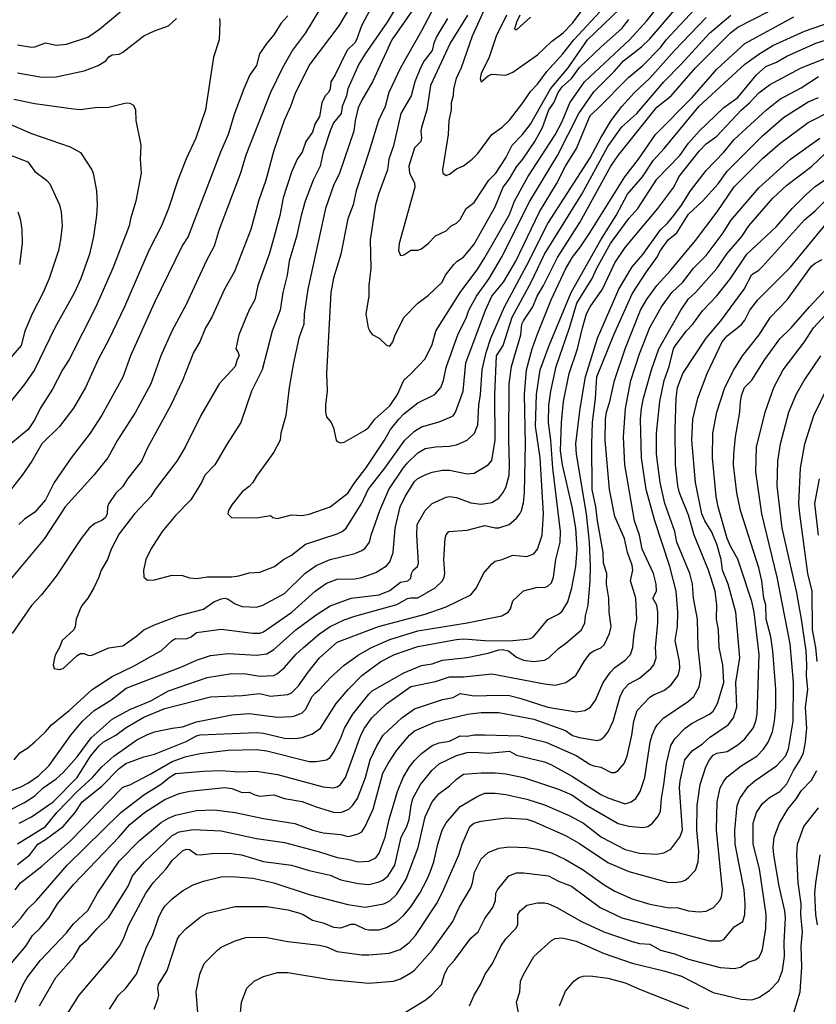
# Model space of a CAD drawing. Header units: metres. Extents: x -46681 to -43747, y -240911 to -237677.
# Tile 777 of 1056: x -45461 to -45348, y -238188 to -238048. Entities that reach past the tile are written whole.
import ezdxf

# ---------------------------------------------------------------- set-up
doc = ezdxf.new("R2010")
doc.units = ezdxf.units.M
doc.layers.add('CONTOUR_INDEX', color=1, linetype='Continuous')
doc.layers.add('CONTOUR_INTER', color=3, linetype='Continuous')

msp = doc.modelspace()

# ---------------------------------------------------------------- linework, layer by layer
at = {"layer": 'CONTOUR_INDEX'}
for points, elevation in [([(-45405.73, -238043.02), (-45408.99, -238048.52), (-45412.11, -238053.02), (-45413, -238054.52), (-45414.56, -238058.02), (-45414.76, -238059.02), (-45415.38, -238060.52), (-45415.52, -238061.52), (-45416.6, -238062.85), (-45417.1, -238063.97), (-45418.07, -238067.02), (-45418.54, -238069.02), (-45419.51, -238071.02), (-45420.64, -238074.02), (-45421.23, -238076.02), (-45421.87, -238079.02), (-45422.95, -238082.52), (-45423.2, -238084.52), (-45423.85, -238087.02), (-45424.21, -238089.52), (-45425.36, -238092.52), (-45426.78, -238098.02), (-45428.27, -238101.02), (-45429.81, -238105.52), (-45431.76, -238108.52), (-45433.52, -238111.52), (-45434.91, -238113.02), (-45435.38, -238114.02), (-45436.92, -238116.52), (-45439.1, -238118.72), (-45441.01, -238121.02), (-45442.63, -238123.52), (-45443.3, -238125.02), (-45443.67, -238126.52), (-45443.62, -238127.52), (-45443.1, -238127.93), (-45442.1, -238127.91), (-45439.6, -238127.23), (-45438.1, -238127.29), (-45437.1, -238127.62), (-45436.1, -238127.69), (-45434.6, -238127.47), (-45431.1, -238127.46), (-45430.1, -238127.32), (-45428.6, -238126.91), (-45427.1, -238126.8), (-45425.01, -238126.02), (-45423.74, -238125.02), (-45422.6, -238124.37), (-45420.6, -238122.82), (-45416.1, -238121.37), (-45415.41, -238121.02), (-45414.81, -238120.52), (-45412.6, -238116.97), (-45411.69, -238115.02), (-45409.33, -238112.02), (-45406.47, -238108.02), (-45405.1, -238106.76), (-45404.1, -238106.1), (-45401.6, -238105.43), (-45400.1, -238104.79), (-45399.6, -238104.54), (-45399.24, -238104.02), (-45398.18, -238101.02), (-45397.78, -238097.02), (-45395, -238089.52), (-45394.11, -238087.52), (-45392.41, -238085.52), (-45390.66, -238082.52), (-45387.31, -238075.52), (-45384.91, -238071.52), (-45383.61, -238069.02), (-45382.06, -238066.52), (-45380.1, -238061.79), (-45379.1, -238060.92), (-45374.6, -238056.34), (-45372.6, -238054.68), (-45370.1, -238052.12), (-45369.27, -238051.02), (-45364.58, -238046.02)], 75), ([(-45394.21, -238044.52), (-45396.91, -238050.52), (-45398.45, -238055.02), (-45399.15, -238056.52), (-45399.55, -238058.02), (-45399.59, -238059.02), (-45399.89, -238060.02), (-45399.9, -238061.02), (-45400.21, -238062.52), (-45400.32, -238064.52), (-45401.12, -238069.52), (-45401.06, -238070.02), (-45400.6, -238070.34), (-45400.1, -238070.16), (-45399.1, -238069.41), (-45398.1, -238068.96), (-45396.87, -238068.02), (-45396.1, -238067.22), (-45394.1, -238064.53), (-45392.6, -238063.45), (-45391.6, -238062.48), (-45389.68, -238060.02), (-45388.6, -238058.41), (-45387.6, -238057.34), (-45386.26, -238055.52), (-45383.99, -238053.02), (-45382.44, -238051.02), (-45378.7, -238047.02)], 70), ([(-45432.86, -238048.02), (-45432.78, -238048.52), (-45432.87, -238051.02), (-45433.71, -238053.52), (-45434.81, -238061.02), (-45436.22, -238065.02), (-45437.6, -238067.98), (-45438.79, -238071.02), (-45440.09, -238075.02), (-45441.11, -238077.52), (-45442.89, -238081.02), (-45446.37, -238089.02), (-45448.6, -238093.69), (-45450.09, -238096.52), (-45451.91, -238100.52), (-45453.6, -238103.47), (-45455.6, -238106.06), (-45458.13, -238108.52), (-45459.54, -238111.02), (-45460.93, -238113.02), (-45464.6, -238117.65)], 80), ([(-45461.6, -238055.74), (-45458.1, -238056.35), (-45456.1, -238056.31), (-45452.1, -238055.44), (-45450.1, -238054.67), (-45449.01, -238054.02), (-45448.6, -238053.44), (-45448.1, -238053.18), (-45447.1, -238053.07), (-45446.6, -238052.77), (-45443.6, -238050.48), (-45442.1, -238049.75), (-45440.1, -238049.02), (-45438.98, -238048.02)], 80), ([(-45461.33, -238162.52), (-45459.6, -238161.63), (-45456.49, -238159.52), (-45453.1, -238156.03), (-45451.22, -238153.02), (-45449.95, -238151.52), (-45449.39, -238151.02), (-45447.6, -238150.02), (-45446.1, -238148.9), (-45443.6, -238147.46), (-45440.6, -238146.23), (-45434.1, -238144.55), (-45429.6, -238144.35), (-45427.1, -238144.1), (-45425.6, -238144.44), (-45423.1, -238144.21), (-45422.6, -238143.97), (-45421.6, -238143), (-45420.21, -238141.02), (-45418.6, -238139.02), (-45416.1, -238136.79), (-45410.2, -238134.52), (-45403.6, -238132.78), (-45400.6, -238131.76), (-45397.1, -238130.01), (-45396.26, -238129.02), (-45395.3, -238127.02), (-45394.1, -238125.62), (-45393.6, -238125.24), (-45392.6, -238125), (-45391.1, -238124.38), (-45389.1, -238124.57), (-45388.1, -238124.2), (-45387.6, -238123.54), (-45386.94, -238121.52), (-45386.75, -238118.52), (-45387.2, -238110.52), (-45387.9, -238106.02), (-45387.73, -238101.52), (-45387.22, -238098.02), (-45385.94, -238094.52), (-45382.79, -238087.02), (-45378.57, -238079.52), (-45376.4, -238076.02), (-45374.81, -238073.02), (-45372.63, -238070.52), (-45371.1, -238068.18), (-45369.59, -238066.52), (-45364.6, -238060.46), (-45358.1, -238054.49), (-45356.1, -238053.06), (-45354.1, -238051.85), (-45349.6, -238049.81), (-45345.6, -238048.43)], 80), ([(-45462.48, -238182.52), (-45460.38, -238180.02), (-45459.45, -238178.52), (-45458.4, -238177.52), (-45457.1, -238175.94), (-45455.91, -238174.02), (-45453.6, -238171.25), (-45447.1, -238164.49), (-45445.6, -238162.73), (-45443.53, -238161.02), (-45440.6, -238159.17), (-45438.6, -238158.31), (-45437.1, -238157.97), (-45432.1, -238157.48), (-45431.1, -238157.59), (-45429.6, -238158.19), (-45428.6, -238158.12), (-45427.8, -238158.52), (-45427.1, -238158.7), (-45425.1, -238158.48), (-45423.6, -238159.01), (-45421.1, -238159.46), (-45419.1, -238160.23), (-45416.6, -238160.97), (-45415.6, -238161.02), (-45414.45, -238160.52), (-45413.91, -238160.02), (-45413.19, -238159.02), (-45412.07, -238156.02), (-45411.4, -238153.52), (-45410.45, -238151.52), (-45409.56, -238150.02), (-45406.9, -238147.52), (-45405.1, -238146.24), (-45401.1, -238144.93), (-45399.6, -238144.63), (-45398.6, -238144.1), (-45396.6, -238144.43), (-45393.1, -238144.3), (-45391.6, -238144.38), (-45390.1, -238144.74), (-45386.1, -238146.04), (-45382.1, -238146.67), (-45380.88, -238146.52), (-45380.05, -238146.02), (-45379.33, -238145.02), (-45378.27, -238142.52), (-45377.23, -238141.02), (-45376.6, -238140.38), (-45375.1, -238139.32), (-45374.37, -238138.52), (-45374.02, -238137.52), (-45373.83, -238135.52), (-45373.45, -238133.52), (-45373.62, -238130.52), (-45374.35, -238128.02), (-45374.04, -238126.52), (-45374.1, -238125.83), (-45374.78, -238124.02), (-45375.22, -238122.02), (-45376.6, -238118.89), (-45377.33, -238115.02), (-45377.95, -238108.02), (-45377.9, -238105.02), (-45377.77, -238104.02), (-45377.3, -238102.52), (-45376.63, -238099.52), (-45375.14, -238095.02), (-45372.96, -238089.52), (-45372.1, -238088.02), (-45370.6, -238086.02), (-45368.6, -238083.82), (-45365.1, -238079.6), (-45362.04, -238075.52), (-45359.6, -238071.94), (-45355.6, -238067.94), (-45353.1, -238065.79), (-45349.1, -238062.8), (-45345.6, -238061.05)], 85), ([(-45442.12, -238189.02), (-45441.6, -238187.59), (-45441.47, -238187.02), (-45441.61, -238186.02), (-45441.51, -238185.52), (-45440.28, -238183.52), (-45438.83, -238179.02), (-45438.54, -238178.52), (-45437.6, -238177.51), (-45435.6, -238175.89), (-45434.6, -238175.35), (-45430.6, -238174.41), (-45426.1, -238174.4), (-45423.1, -238174.88), (-45421.6, -238175.28), (-45420.95, -238175.52), (-45419.6, -238176.34), (-45418.1, -238176.73), (-45416.6, -238177.34), (-45415.6, -238177.42), (-45414.1, -238176.92), (-45413.6, -238176.92), (-45412.1, -238177.63), (-45411.6, -238177.73), (-45410.1, -238177.72), (-45409.1, -238177.4), (-45407.6, -238176.51), (-45406.6, -238175.63), (-45405.6, -238174.42), (-45404.35, -238172.52), (-45403.27, -238170.52), (-45402.88, -238169.52), (-45402.36, -238168.02), (-45401.79, -238165.52), (-45401.17, -238163.52), (-45400.6, -238162.49), (-45398.6, -238160.18), (-45396.1, -238158.69), (-45395.1, -238158.27), (-45393.6, -238158.25), (-45392.1, -238158.45), (-45389.1, -238159.13), (-45386.6, -238159.94), (-45383.1, -238161.45), (-45381.07, -238162.52), (-45378.48, -238164.52), (-45375.1, -238166.3), (-45373.1, -238166.8), (-45370.6, -238166.94), (-45369.6, -238166.77), (-45368.6, -238166.23), (-45367.35, -238164.52), (-45366.95, -238163.52), (-45367.41, -238157.52), (-45367.31, -238156.52), (-45366.63, -238153.52), (-45365.6, -238152.26), (-45364.1, -238151.24), (-45363.1, -238150.32), (-45360.44, -238148.52), (-45359.72, -238147.52), (-45359.25, -238146.02), (-45359.39, -238142.52), (-45358.8, -238139.02), (-45359.35, -238132.52), (-45360.48, -238128.52), (-45361.26, -238126.52), (-45361.45, -238125.02), (-45362.1, -238122.84), (-45362.85, -238121.02), (-45363.78, -238119.52), (-45364.2, -238118.52), (-45365.11, -238114.02), (-45365.64, -238108.02), (-45365.48, -238105.02), (-45364.79, -238102.02), (-45363.44, -238098.52), (-45361.32, -238094.02), (-45360.6, -238093.17), (-45358.6, -238091.58), (-45358.1, -238090.94), (-45357.37, -238089.52), (-45356.25, -238088.02), (-45351.6, -238083.41), (-45346.74, -238077.52)], 90), ([(-45347.78, -238139.52), (-45347.99, -238137.52), (-45348.47, -238135.02), (-45348.49, -238129.52), (-45349.12, -238127.02), (-45350.26, -238118.52), (-45350.4, -238117.02), (-45350.19, -238112.02), (-45349.56, -238108.52), (-45348.29, -238104.52), (-45346.34, -238100.52)], 95), ([(-45390.18, -238190.02), (-45390.6, -238188.02), (-45390.13, -238186.52), (-45390.02, -238185.02), (-45389.6, -238184.06), (-45388.12, -238181.52), (-45385.6, -238179.23), (-45385.1, -238178.94), (-45384.1, -238178.85), (-45382.1, -238179.35), (-45378.1, -238181.07), (-45374.1, -238182.47), (-45369.6, -238183.53), (-45367.1, -238184.32), (-45362.6, -238186.64), (-45358.6, -238187.57), (-45357.1, -238187.68), (-45356.1, -238187.33), (-45354.6, -238186.36), (-45353.32, -238185.02), (-45352.75, -238183.52), (-45352.47, -238181.52), (-45352.51, -238179.52), (-45352.3, -238176.02), (-45352.39, -238175.02), (-45353.22, -238171.52), (-45353.96, -238167.02), (-45354.06, -238166.02), (-45353.9, -238164.52), (-45353.15, -238162.52), (-45351.99, -238160.52), (-45350.76, -238159.02), (-45350.1, -238157.94), (-45348.6, -238156.39), (-45347.83, -238155.02)], 95)]:
    msp.add_lwpolyline(points, dxfattribs=dict(at, elevation=elevation))
at = {"layer": 'CONTOUR_INTER'}
for points, elevation in [([(-45417.6, -238045.06), (-45420.6, -238050.02), (-45422.44, -238052.52), (-45423.87, -238055.02), (-45425.57, -238058.52), (-45429.1, -238067.47), (-45429.84, -238070.02), (-45432.89, -238078.02), (-45433.6, -238080.41), (-45434.72, -238082.52), (-45437.6, -238088.69), (-45439.61, -238092.52), (-45441.17, -238096.02), (-45442.61, -238100.02), (-45444.78, -238104.02), (-45447.34, -238108.02), (-45448.75, -238110.52), (-45450.71, -238113.02), (-45454.82, -238117.52), (-45457.73, -238122.02), (-45466.1, -238132)], 78), ([(-45413.6, -238045.14), (-45415.84, -238049.02), (-45419.97, -238054.52), (-45422.01, -238058.52), (-45422.72, -238060.52), (-45423.63, -238062.52), (-45425.1, -238066.81), (-45426.23, -238071.02), (-45427.29, -238074.02), (-45428.39, -238078.02), (-45430.73, -238084.02), (-45432.14, -238086.52), (-45433.93, -238090.52), (-45434.81, -238092.02), (-45435.66, -238094.02), (-45436.52, -238095.52), (-45438.13, -238099.52), (-45439.78, -238103.02), (-45443.1, -238109.12), (-45443.92, -238111.02), (-45445.94, -238113.52), (-45446.6, -238114.59), (-45447.6, -238115.57), (-45448.59, -238117.02), (-45448.78, -238117.52), (-45448.84, -238118.52), (-45449.07, -238119.02), (-45449.6, -238119.43), (-45450.6, -238119.87), (-45451.39, -238120.52), (-45452.52, -238122.02), (-45456.1, -238127.39), (-45458.19, -238130.02), (-45459.6, -238131.54), (-45462.36, -238135.52)], 77), ([(-45404.15, -238045.02), (-45408.3, -238051.02), (-45411.06, -238057.02), (-45412.6, -238059.61), (-45413.1, -238060.71), (-45413.53, -238062.52), (-45413.71, -238064.02), (-45415.79, -238070.02), (-45416.6, -238071.77), (-45417.77, -238075.02), (-45420.27, -238086.52), (-45420.8, -238090.02), (-45420.86, -238091.52), (-45421.57, -238093.52), (-45422.3, -238097.02), (-45422.93, -238100.52), (-45423.41, -238104.52), (-45424.1, -238107.02), (-45424.23, -238108.02), (-45425.1, -238109.74), (-45427.6, -238113.13), (-45428.11, -238114.02), (-45428.6, -238114.62), (-45429.6, -238115.35), (-45431.1, -238117.2), (-45431.57, -238118.02), (-45431.64, -238118.52), (-45431.12, -238119.02), (-45427.6, -238119.06), (-45425.6, -238118.73), (-45425.26, -238119.02), (-45424.6, -238119.16), (-45422.6, -238118.66), (-45421.1, -238118.72), (-45420.1, -238118.57), (-45417.1, -238117.53), (-45414.6, -238115.56), (-45413.59, -238114.02), (-45412, -238112.02), (-45409.36, -238108.02), (-45408.53, -238106.52), (-45407.33, -238105.02), (-45406.6, -238104.25), (-45404.6, -238102.69), (-45402.19, -238101.52), (-45401.35, -238100.52), (-45400.96, -238099.52), (-45400.6, -238097.67), (-45399.85, -238095.52), (-45398.91, -238093.02), (-45397.71, -238090.52), (-45397.38, -238089.52), (-45396.26, -238087.52), (-45394.45, -238085.02), (-45392.72, -238082.02), (-45388.68, -238074.02), (-45384.75, -238067.52), (-45381.72, -238061.52), (-45379.6, -238058.42), (-45376.67, -238055.52), (-45375.37, -238054.02), (-45372.79, -238052.02), (-45371.6, -238050.87), (-45368.1, -238046.79)], 74), ([(-45401.89, -238045.52), (-45404.1, -238049.76), (-45407.1, -238055), (-45408.73, -238058.52), (-45409.25, -238060.52), (-45410.24, -238062.52), (-45411.57, -238067.02), (-45413.39, -238072.52), (-45413.81, -238074.52), (-45414.6, -238076.52), (-45415.56, -238081.52), (-45416.6, -238084.96), (-45417, -238087.02), (-45417.6, -238098.52), (-45417.5, -238101.02), (-45417.77, -238103.02), (-45417.75, -238104.02), (-45417.6, -238104.7), (-45416.96, -238105.52), (-45416.6, -238106.28), (-45416.25, -238108.02), (-45416.1, -238108.21), (-45415.6, -238108.4), (-45415.1, -238108.3), (-45412.1, -238106.6), (-45411.6, -238106.16), (-45410.73, -238105.02), (-45408.6, -238103.11), (-45407.5, -238101.52), (-45406.6, -238099.46), (-45405.6, -238098.59), (-45403.6, -238096.42), (-45402.6, -238094.4), (-45402.04, -238092.52), (-45401.76, -238092.02), (-45398.59, -238087.02), (-45396.1, -238083.65), (-45395.09, -238082.02), (-45391.6, -238075.88), (-45390.85, -238074.02), (-45388.99, -238070.52), (-45385.1, -238064.54), (-45384.1, -238062.65), (-45383.01, -238060.02), (-45380.91, -238057.02), (-45374.52, -238051.02), (-45372.1, -238048.4), (-45370.1, -238045.85)], 73), ([(-45397.56, -238047.52), (-45400, -238051.52), (-45402.8, -238057.52), (-45403.36, -238061.02), (-45404.11, -238063.52), (-45404.18, -238064.02), (-45404.08, -238065.02), (-45404.19, -238065.52), (-45405.1, -238066.41), (-45405.9, -238069.02), (-45405.81, -238070.02), (-45405.1, -238071.37), (-45405.05, -238072.02), (-45407.3, -238080.02), (-45407.36, -238081.02), (-45407.1, -238081.71), (-45406.6, -238081.66), (-45405.6, -238080.96), (-45404.6, -238080.97), (-45404.1, -238080.78), (-45403.1, -238080), (-45402.1, -238078.94), (-45400.6, -238078.24), (-45399.86, -238077.52), (-45399.1, -238077.11), (-45398.6, -238076.63), (-45397.76, -238075.02), (-45396.6, -238074.21), (-45394.5, -238071.02), (-45393.52, -238070.02), (-45392.1, -238067.81), (-45391.19, -238066.02), (-45389.73, -238064.52), (-45388.6, -238063.03), (-45385.76, -238058.02), (-45383.22, -238055.02), (-45380.46, -238051.02), (-45374.73, -238045.52)], 71), ([(-45465.6, -238159.07), (-45461.1, -238157.38), (-45460.1, -238156.85), (-45458.6, -238155.8), (-45457.1, -238154.32), (-45454, -238150.02), (-45452.32, -238148.02), (-45450.66, -238146.52), (-45448.31, -238145.02), (-45446.1, -238143.34), (-45438.1, -238140.25), (-45436.1, -238139.31), (-45434.1, -238138.65), (-45431.6, -238138.36), (-45427.6, -238138.61), (-45426.1, -238138.45), (-45425.1, -238137.81), (-45421.97, -238135.02), (-45419.1, -238132.88), (-45417.1, -238131.62), (-45414.1, -238130.49), (-45410.1, -238130.03), (-45408.6, -238129.4), (-45407.1, -238128.23), (-45406.06, -238128.02), (-45405.6, -238127.64), (-45405.53, -238127.02), (-45405.29, -238126.52), (-45404.68, -238126.02), (-45404.51, -238125.52), (-45404.78, -238121.52), (-45404.73, -238120.02), (-45403.6, -238118.02), (-45402.6, -238117.05), (-45400.6, -238116.12), (-45400.1, -238116.04), (-45399.1, -238116.19), (-45397.1, -238116.95), (-45395.6, -238117.13), (-45394.1, -238116.9), (-45393.1, -238116.27), (-45392.51, -238115.52), (-45392.1, -238114.74), (-45391.64, -238113.02), (-45391.56, -238111.52), (-45391.66, -238108.02), (-45391.64, -238100.02), (-45391.27, -238097.52), (-45389.95, -238093.02), (-45389.8, -238091.52), (-45389.6, -238091.02), (-45388.27, -238089.02), (-45387.63, -238087.52), (-45386.72, -238086.02), (-45384.75, -238082.02), (-45381.56, -238077.02), (-45377.16, -238069.02), (-45376.13, -238067.52), (-45370.6, -238060.61), (-45368.59, -238059.02), (-45365.1, -238055.02), (-45360.14, -238050.02), (-45359.1, -238049.24), (-45354.73, -238047.02)], 78), ([(-45461.6, -238051.73), (-45459.6, -238052.06), (-45459.1, -238052.04), (-45457.6, -238051.48), (-45456.1, -238051.79), (-45454.6, -238051.67), (-45451.6, -238050.64), (-45449.94, -238049.52), (-45445.6, -238045.9)], 79), ([(-45411.01, -238046.02), (-45412.62, -238049.02), (-45413.33, -238051.02), (-45413.6, -238051.47), (-45414.69, -238052.52), (-45416.38, -238056.02), (-45417, -238057.02), (-45417.11, -238058.02), (-45417.35, -238058.52), (-45417.82, -238059.02), (-45418.27, -238060.02), (-45418.6, -238061.95), (-45419.26, -238063.02), (-45419.6, -238064.2), (-45420.55, -238065.52), (-45421.08, -238067.02), (-45421.78, -238068.02), (-45422.6, -238069.86), (-45423.77, -238073.52), (-45424.25, -238076.02), (-45425.06, -238079.02), (-45425.79, -238081.52), (-45427.37, -238086.02), (-45427.82, -238088.02), (-45428.6, -238089.49), (-45430.07, -238093.02), (-45430.52, -238095.02), (-45430.18, -238095.52), (-45430.06, -238096.02), (-45430.34, -238096.52), (-45430.61, -238097.52), (-45432.89, -238100.02), (-45435.51, -238104.52), (-45437.71, -238109.02), (-45438.93, -238111.02), (-45441.99, -238115.02), (-45442.62, -238116.02), (-45444.92, -238118.52), (-45447.1, -238121.37), (-45448.26, -238123.52), (-45448.8, -238125.02), (-45449.7, -238126.52), (-45450.02, -238127.52), (-45450.73, -238129.02), (-45451.56, -238130.52), (-45452.39, -238131.52), (-45452.6, -238131.94), (-45453.26, -238133.52), (-45453.36, -238134.52), (-45453.56, -238135.02), (-45455.24, -238136.52), (-45455.6, -238137.54), (-45456.2, -238138.52), (-45456.34, -238139.02), (-45456.52, -238140.02), (-45456.37, -238140.52), (-45455.6, -238140.67), (-45455.1, -238140.54), (-45453.1, -238138.66), (-45452.6, -238138.39), (-45452.1, -238138.39), (-45451.6, -238138.63), (-45451.1, -238138.67), (-45448.6, -238137.58), (-45446.6, -238137.27), (-45444.6, -238135.88), (-45443.6, -238135.02), (-45442.1, -238134.29), (-45438.6, -238132.99), (-45435.1, -238132.06), (-45433.65, -238131.02), (-45432.6, -238130.6), (-45432.1, -238130.53), (-45431.6, -238130.66), (-45430.6, -238131.32), (-45429.6, -238131.71), (-45427.6, -238131.78), (-45426.69, -238131.52), (-45423.6, -238129.85), (-45420.68, -238127.02), (-45419.1, -238125.84), (-45417.1, -238125.01), (-45413.6, -238124.14), (-45412.6, -238123.74), (-45412.1, -238123.38), (-45411.5, -238122.52), (-45411.27, -238121.52), (-45410.04, -238118.02), (-45408.73, -238115.02), (-45406.73, -238112.02), (-45406.1, -238111.25), (-45404.6, -238109.82), (-45403.6, -238109.19), (-45402.1, -238108.95), (-45400.1, -238108.88), (-45399.1, -238108.68), (-45397.6, -238108.04), (-45396.57, -238107.02), (-45396.1, -238105.84), (-45395.96, -238103.02), (-45395.71, -238101.52), (-45395.45, -238098.02), (-45394.88, -238095.52), (-45394.24, -238093.52), (-45392.28, -238089.02), (-45389.1, -238083.11), (-45386.1, -238077.19), (-45380.1, -238067.83), (-45378.6, -238064.97), (-45377.09, -238062.52), (-45375.6, -238060.52), (-45373.78, -238058.52), (-45371.6, -238056.48), (-45368.1, -238052.56), (-45363.6, -238047.87)], 76), ([(-45391.99, -238047.52), (-45393.47, -238050.52), (-45394.46, -238053.52), (-45395.6, -238055.83), (-45395.74, -238056.52), (-45395.6, -238056.99), (-45394.6, -238056.14), (-45394.1, -238055.92), (-45392.1, -238056.05), (-45391.1, -238055.66), (-45387.6, -238053.19), (-45385.6, -238051.29), (-45383.96, -238050.02), (-45382.6, -238048.66), (-45381.37, -238047.02)], 69), ([(-45465.36, -238162.02), (-45460.6, -238159.61), (-45459.1, -238158.66), (-45457.94, -238157.52), (-45456.1, -238156.2), (-45455.1, -238155.3), (-45453.1, -238153.1), (-45451.1, -238150.4), (-45448.1, -238147.74), (-45445.6, -238146.36), (-45442.6, -238145.1), (-45440.1, -238143.72), (-45434.6, -238141.8), (-45431.1, -238141.24), (-45429.1, -238141.29), (-45427.1, -238141.63), (-45425.1, -238141.51), (-45424.6, -238141.24), (-45423.6, -238140.39), (-45421.96, -238138.52), (-45420.9, -238137.52), (-45418.6, -238135.59), (-45417.08, -238134.52), (-45415.1, -238133.61), (-45413.6, -238133.09), (-45407.6, -238131.42), (-45406.1, -238130.57), (-45405.6, -238130.45), (-45404.6, -238130.47), (-45402.15, -238129.02), (-45401.1, -238128.02), (-45400.87, -238127.52), (-45400.8, -238127.02), (-45400.91, -238125.02), (-45400.72, -238122.02), (-45400.6, -238121.47), (-45400.22, -238121.02), (-45397.6, -238120.84), (-45395.1, -238120.15), (-45393.6, -238120.51), (-45393.1, -238120.5), (-45391.61, -238120.02), (-45390.6, -238119.14), (-45390.11, -238118.52), (-45389.89, -238118.02), (-45389.6, -238116.93), (-45389.42, -238115.52), (-45389.3, -238108.52), (-45389.42, -238101.52), (-45389.14, -238098.02), (-45388.34, -238095.02), (-45387.63, -238093.02), (-45385.63, -238088.02), (-45383.6, -238083.7), (-45382.6, -238081.97), (-45381.46, -238080.52), (-45380.15, -238078.52), (-45375.19, -238070.52), (-45373.23, -238068.02), (-45370.79, -238064.52), (-45365.6, -238059.23), (-45362.1, -238055.19), (-45358.1, -238051.55), (-45351.1, -238047.77)], 79), ([(-45462.06, -238153.52), (-45461.24, -238152.52), (-45460.1, -238151.81), (-45459.1, -238150.96), (-45457.58, -238149.52), (-45456.76, -238148.52), (-45454.25, -238146.52), (-45450.95, -238143.52), (-45448.1, -238141.64), (-45445.1, -238140.21), (-45441.1, -238137.96), (-45439.6, -238136.54), (-45439.1, -238136.26), (-45437.6, -238136.31), (-45436.89, -238136.02), (-45436.1, -238135.41), (-45432.6, -238134.93), (-45428.1, -238135.5), (-45427.1, -238135.47), (-45426.6, -238135.31), (-45422.57, -238132.52), (-45419.25, -238129.52), (-45417.6, -238128.39), (-45416.1, -238127.81), (-45413.6, -238127.77), (-45412.6, -238127.58), (-45410.6, -238126.85), (-45409.1, -238125.91), (-45408.6, -238125.33), (-45408.13, -238124.02), (-45407.83, -238120.52), (-45407.12, -238117.52), (-45406.43, -238116.02), (-45405.1, -238113.91), (-45404.6, -238113.48), (-45403.6, -238112.93), (-45402.6, -238112.58), (-45401.1, -238112.29), (-45400.1, -238112.31), (-45397.6, -238112.79), (-45396.6, -238112.71), (-45394.6, -238111.53), (-45394.1, -238110.9), (-45393.6, -238108.02), (-45393.68, -238101.52), (-45393.41, -238096.02), (-45392.49, -238094.52), (-45391.22, -238090.52), (-45388.49, -238085.52), (-45386.58, -238081.52), (-45381.3, -238073.02), (-45377.6, -238066.24), (-45375.6, -238063.44), (-45373.46, -238061.52), (-45369.6, -238057.01), (-45367.15, -238054.52), (-45363.1, -238050.07), (-45360.1, -238047.54)], 77), ([(-45423.1, -238047.62), (-45424.1, -238048.71), (-45425.1, -238050.33), (-45426.13, -238051.52), (-45427.16, -238053.02), (-45427.6, -238054.71), (-45428.51, -238056.02), (-45429.36, -238058.02), (-45430.69, -238061.52), (-45431.62, -238064.52), (-45432.72, -238067.02), (-45437.31, -238079.02), (-45438.1, -238080.26), (-45442.14, -238088.52), (-45445.49, -238096.02), (-45446.6, -238099.04), (-45449.6, -238104.44), (-45451.26, -238107.02), (-45453.96, -238110.52), (-45456.38, -238114.02), (-45457.6, -238116.52), (-45459.1, -238118.25), (-45460.6, -238119.24), (-45461.41, -238120.02)], 79), ([(-45400.4, -238048.02), (-45401.91, -238050.52), (-45402.35, -238051.52), (-45402.6, -238052.53), (-45403.72, -238054.02), (-45404.24, -238055.02), (-45405.07, -238057.02), (-45405.55, -238059.02), (-45407.04, -238061.52), (-45408.1, -238066.13), (-45408.74, -238068.02), (-45408.94, -238069.52), (-45410.22, -238073.02), (-45410.64, -238074.52), (-45411.39, -238079.52), (-45411.31, -238083.52), (-45411.59, -238086.02), (-45411.58, -238087.52), (-45412.03, -238090.02), (-45411.67, -238092.02), (-45411.43, -238092.52), (-45411.1, -238092.96), (-45410.1, -238093.52), (-45409.1, -238094.51), (-45408.6, -238094.63), (-45408.16, -238094.02), (-45407.85, -238093.02), (-45406.55, -238090.52), (-45404.6, -238088.54), (-45403.1, -238087.36), (-45401.16, -238085.52), (-45400.67, -238084.52), (-45399.49, -238083.02), (-45399.03, -238082.52), (-45398.1, -238081.97), (-45396.6, -238080.12), (-45393.6, -238074.82), (-45392.49, -238072.02), (-45391.6, -238070.81), (-45390.6, -238069.09), (-45389.68, -238068.02), (-45387.96, -238065.52), (-45386.88, -238063.52), (-45385.97, -238061.02), (-45385.28, -238060.02), (-45384.66, -238058.52), (-45384.1, -238057.71), (-45382.76, -238056.52), (-45381.6, -238054.98), (-45378.55, -238052.02), (-45375.6, -238049.44), (-45374.6, -238048.16)], 72), ([(-45390.1, -238047.52), (-45390.6, -238048.52), (-45390.87, -238049.52), (-45390.6, -238049.62), (-45388.6, -238047.81)], 68), ([(-45461.6, -238165.46), (-45457.6, -238163), (-45456, -238161.02), (-45453.1, -238158.03), (-45450.89, -238156.02), (-45449.57, -238154.52), (-45447.86, -238153.02), (-45444.6, -238150.67), (-45443.1, -238149.89), (-45442.1, -238149.53), (-45439.6, -238148.99), (-45438.1, -238148.8), (-45436.1, -238148.11), (-45431.1, -238147.12), (-45428.6, -238146.93), (-45424.6, -238147.44), (-45422.6, -238147.37), (-45422.1, -238147.24), (-45421.1, -238146.81), (-45420.6, -238146.35), (-45419.65, -238144.52), (-45419.25, -238144.02), (-45418.6, -238143.51), (-45417.1, -238141.87), (-45415.1, -238140.06), (-45413.1, -238138.61), (-45411.19, -238137.52), (-45408.6, -238136.39), (-45404.6, -238135.15), (-45397.6, -238134.01), (-45392.68, -238133.02), (-45391.75, -238132.52), (-45391.45, -238132.02), (-45391.1, -238130.89), (-45389.6, -238129.45), (-45387.6, -238128.96), (-45386.6, -238128.99), (-45386.1, -238128.82), (-45385.6, -238128.32), (-45385.32, -238127.52), (-45385, -238125.02), (-45384.39, -238122.52), (-45384.3, -238121.02), (-45385.4, -238112.02), (-45385.7, -238108.02), (-45386.04, -238105.52), (-45385.99, -238103.02), (-45385.69, -238101.02), (-45384.95, -238097.52), (-45383.04, -238092.02), (-45382.02, -238088.52), (-45379.81, -238085.02), (-45379.14, -238083.52), (-45377.2, -238080.02), (-45374.6, -238076.46), (-45373.31, -238075.02), (-45370.6, -238070.87), (-45367.34, -238067.52), (-45366.1, -238065.76), (-45364.61, -238064.02), (-45361.1, -238060.65), (-45359.1, -238059.23), (-45356.42, -238056.02), (-45355.1, -238054.81), (-45353.6, -238054.21), (-45352.1, -238053.34), (-45347.98, -238051.52), (-45345.1, -238050.59)], 81), ([(-45461.6, -238168.4), (-45459.82, -238167.02), (-45458.71, -238165.52), (-45457.6, -238164.87), (-45455.08, -238163.02), (-45453.39, -238161.02), (-45452.37, -238159.52), (-45449.6, -238157.27), (-45447.1, -238154.73), (-45446.16, -238154.02), (-45443.6, -238153.08), (-45442.1, -238152.71), (-45437.6, -238150.91), (-45436.1, -238150.09), (-45435.6, -238149.97), (-45427.6, -238149.62), (-45426.6, -238149.71), (-45423.6, -238150.44), (-45422.1, -238150.49), (-45421.1, -238150.32), (-45419.6, -238149.81), (-45418.49, -238149.02), (-45416.23, -238145.52), (-45414.54, -238143.52), (-45412.6, -238141.5), (-45409.89, -238139.52), (-45407.96, -238138.52), (-45404.6, -238137.37), (-45399.1, -238136.37), (-45398.1, -238136.31), (-45395.1, -238136.53), (-45391.6, -238136.57), (-45389.1, -238136.36), (-45388.6, -238136.27), (-45388.16, -238136.02), (-45386.1, -238133.55), (-45384.6, -238132.78), (-45384.1, -238132.35), (-45383.26, -238131.02), (-45382.72, -238129.02), (-45382.12, -238126.02), (-45381.96, -238123.52), (-45382.16, -238120.52), (-45382.68, -238117.52), (-45384.03, -238111.52), (-45384.3, -238109.52), (-45384.17, -238105.52), (-45383.89, -238102.52), (-45383.07, -238098.52), (-45381.88, -238095.02), (-45381.21, -238092.02), (-45380.6, -238090.05), (-45380.1, -238089.04), (-45378.34, -238086.52), (-45376.6, -238082.79), (-45375.1, -238080.61), (-45370.47, -238075.02), (-45368.19, -238072.02), (-45367.5, -238070.52), (-45364.6, -238066.86), (-45363.6, -238065.85), (-45362.1, -238064.75), (-45358.6, -238061.03), (-45357.44, -238060.02), (-45356.1, -238058.6), (-45354.6, -238057.45), (-45350.1, -238055.01), (-45345.6, -238053.27)], 82), ([(-45461.9, -238172.02), (-45461.14, -238171.02), (-45458.1, -238168.65), (-45454.1, -238165.09), (-45446.6, -238157.4), (-45445.6, -238157.07), (-45442.6, -238155.53), (-45439.6, -238153.77), (-45437.6, -238153.03), (-45435.6, -238152.63), (-45431.6, -238152.13), (-45427.6, -238152.05), (-45426.1, -238152.24), (-45420.1, -238153.74), (-45419.1, -238153.77), (-45417.6, -238153.51), (-45417.1, -238153.2), (-45416.6, -238152.49), (-45415.61, -238150.52), (-45415.05, -238149.02), (-45413.87, -238147.02), (-45411.6, -238144.16), (-45411.1, -238143.72), (-45406.6, -238141.15), (-45404.1, -238140.1), (-45402.6, -238139.85), (-45401.1, -238139.34), (-45397.6, -238138.97), (-45394.6, -238138.33), (-45393.1, -238137.84), (-45392.6, -238137.8), (-45391.7, -238138.02), (-45390.6, -238138.92), (-45389.6, -238139.32), (-45388.1, -238139.52), (-45386.6, -238139.32), (-45385.96, -238139.02), (-45384.6, -238137.65), (-45383.6, -238136.98), (-45381.32, -238135.02), (-45380.86, -238134.02), (-45380.76, -238133.02), (-45380.38, -238131.52), (-45380.08, -238128.02), (-45380.07, -238126.02), (-45380.19, -238122.52), (-45380.6, -238118.52), (-45382.03, -238110.02), (-45382.15, -238108.52), (-45381.52, -238103.52), (-45380.75, -238099.02), (-45379.04, -238093.52), (-45376.04, -238086.52), (-45374.1, -238083.34), (-45372.6, -238081.59), (-45370.1, -238078.07), (-45369.1, -238077.13), (-45368.18, -238076.02), (-45367.1, -238074.56), (-45365.81, -238072.52), (-45363.6, -238069.62), (-45361.08, -238067.02), (-45359.6, -238065.22), (-45355.02, -238061.02), (-45353.1, -238059.47), (-45350.1, -238057.88), (-45347.6, -238056.25)], 83), ([(-45463.82, -238179.02), (-45461.1, -238176.07), (-45460.1, -238174.73), (-45458.89, -238173.52), (-45454.54, -238168.52), (-45446.86, -238161.02), (-45443.6, -238158.52), (-45441.1, -238156.93), (-45439.99, -238156.02), (-45439.1, -238155.48), (-45435.1, -238155.13), (-45432.6, -238155.04), (-45430.1, -238155.24), (-45427.6, -238155.13), (-45424.6, -238155.61), (-45418.1, -238157.38), (-45416.6, -238157.51), (-45416.1, -238157.36), (-45415.62, -238157.02), (-45414.92, -238156.02), (-45412.73, -238150.02), (-45412.22, -238149.02), (-45411.17, -238147.52), (-45409.1, -238145.54), (-45405.6, -238143.1), (-45402.1, -238142.36), (-45400.1, -238141.7), (-45398.1, -238141.7), (-45394.1, -238141.28), (-45386.6, -238142.71), (-45385.1, -238142.89), (-45383.56, -238142.52), (-45382.13, -238141.52), (-45380.96, -238139.52), (-45380.1, -238138.33), (-45379.6, -238137.99), (-45378.6, -238137.6), (-45378.1, -238137.14), (-45377.34, -238135.52), (-45377.13, -238134.52), (-45377.4, -238132.52), (-45377.46, -238130.52), (-45377.76, -238128.52), (-45377.75, -238127.02), (-45378.22, -238125.52), (-45378.23, -238124.02), (-45379.07, -238119.52), (-45379.27, -238117.52), (-45379.83, -238115.02), (-45379.88, -238108.52), (-45379.75, -238105.52), (-45379.35, -238102.02), (-45379.17, -238099.02), (-45376.72, -238093.02), (-45374.1, -238087.18), (-45372.1, -238084.08), (-45370.6, -238082.02), (-45370.1, -238081), (-45368.98, -238079.52), (-45367.79, -238078.52), (-45366.1, -238075.84), (-45364.1, -238074), (-45361.89, -238071.52), (-45360.6, -238069.75), (-45359.1, -238068.19), (-45355.6, -238064.69), (-45352.6, -238062.09), (-45349.1, -238059.84), (-45347.6, -238059.25)], 84), ([(-45462.1, -238059.47), (-45459.1, -238060.08), (-45453.6, -238060.88), (-45452.6, -238060.93), (-45450.6, -238060.67), (-45448.6, -238060.62), (-45446.1, -238060), (-45445.6, -238060.05), (-45445.1, -238060.35), (-45444.81, -238061.02), (-45444.73, -238062.52), (-45444.03, -238066.02), (-45444.13, -238068.02), (-45443.97, -238070.02), (-45444.74, -238074.02), (-45445.5, -238076.52), (-45445.68, -238077.52), (-45448.04, -238083.52), (-45450.43, -238089.02), (-45454.22, -238096.52), (-45455.19, -238098.02), (-45456.6, -238100.78), (-45458.36, -238103.52), (-45459.1, -238105.07), (-45460.08, -238106.52), (-45462.54, -238108.52)], 81), ([(-45463.1, -238062.87), (-45459.6, -238064.37), (-45454.1, -238066.27), (-45452.6, -238067.06), (-45451.03, -238069.52), (-45450.82, -238070.02), (-45450.33, -238072.52), (-45450.24, -238074.52), (-45450.32, -238076.02), (-45450.79, -238079.02), (-45451.35, -238081.52), (-45452.58, -238085.02), (-45453.46, -238087.02), (-45456.25, -238092.02), (-45459.18, -238098.02), (-45460.52, -238100.02), (-45464.19, -238104.52)], 82), ([(-45461.93, -238188.02), (-45460.79, -238185.52), (-45460.19, -238184.52), (-45458.33, -238182.02), (-45454.6, -238178.12), (-45453.6, -238176.88), (-45451.6, -238174.95), (-45450.19, -238172.52), (-45447.1, -238167.96), (-45444.22, -238165.02), (-45441.1, -238162.41), (-45440.1, -238161.8), (-45439.1, -238161.41), (-45436.1, -238160.72), (-45433.6, -238160.63), (-45430.6, -238161.02), (-45426.6, -238161.88), (-45422.1, -238162.58), (-45419.56, -238163.52), (-45418.1, -238163.92), (-45415.6, -238164.15), (-45414.6, -238164.41), (-45414.1, -238164.35), (-45413.1, -238164.05), (-45412.6, -238163.76), (-45412.11, -238163.02), (-45410.98, -238160.52), (-45409.6, -238155.4), (-45408.86, -238154.02), (-45407.6, -238152.13), (-45405.82, -238150.02), (-45405.1, -238149.38), (-45402.1, -238148.09), (-45397.57, -238147.02), (-45395.6, -238146.78), (-45393.1, -238146.76), (-45388.1, -238147.75), (-45383.6, -238149.35), (-45382.6, -238150.04), (-45381.6, -238150.36), (-45379.1, -238150.79), (-45378.6, -238150.63), (-45378.1, -238150.23), (-45377.56, -238149.52), (-45376.85, -238148.02), (-45375.82, -238144.52), (-45375.34, -238143.52), (-45374.6, -238142.72), (-45373.1, -238141.91), (-45371.46, -238140.52), (-45371.05, -238140.02), (-45370.7, -238139.02), (-45370.81, -238137.52), (-45370.45, -238134.02), (-45370.47, -238132.52), (-45370.63, -238131.52), (-45371.18, -238130.52), (-45370.66, -238129.52), (-45370.7, -238128.52), (-45371.07, -238127.02), (-45372.71, -238123.52), (-45373.06, -238121.52), (-45373.8, -238119.52), (-45375.15, -238111.52), (-45375.38, -238107.52), (-45375.07, -238103.52), (-45374.32, -238099.52), (-45373.1, -238095.74), (-45371.6, -238091.99), (-45369.97, -238089.02), (-45368.49, -238087.02), (-45366.93, -238085.52), (-45365.39, -238083.52), (-45363.6, -238081.71), (-45361.19, -238078.52), (-45360.1, -238076.73), (-45356.1, -238072.08), (-45351.6, -238068.03), (-45347.42, -238065.02)], 86), ([(-45462.6, -238067.44), (-45460.1, -238068.39), (-45459.1, -238069.79), (-45457.47, -238071.02), (-45456.99, -238071.52), (-45455.62, -238074.52), (-45455.39, -238075.52), (-45455.25, -238077.52), (-45455.45, -238079.52), (-45455.76, -238081.02), (-45457.1, -238085.02), (-45457.91, -238087.02), (-45459.49, -238090.02), (-45460.55, -238092.52), (-45461.08, -238094.52), (-45462.6, -238096.29)], 83), ([(-45458.46, -238188.52), (-45456.12, -238184.52), (-45453.6, -238181.64), (-45452.6, -238179.96), (-45451.52, -238179.02), (-45450.25, -238177.52), (-45448.6, -238175.89), (-45445.83, -238171.52), (-45445.2, -238170.02), (-45443.49, -238168.02), (-45439.6, -238164.3), (-45438.6, -238163.78), (-45436.6, -238163.43), (-45432.6, -238163.61), (-45427.6, -238164.71), (-45423.6, -238165.27), (-45418.6, -238166.61), (-45416.1, -238167.42), (-45414.6, -238167.64), (-45413.1, -238168.06), (-45411.6, -238167.95), (-45410.6, -238167.49), (-45410.1, -238166.82), (-45409.29, -238164.52), (-45408.71, -238162.02), (-45407.5, -238158.02), (-45406.71, -238156.02), (-45405.83, -238154.52), (-45405.1, -238153.6), (-45404.1, -238152.64), (-45402.6, -238151.5), (-45401.6, -238151.11), (-45400.1, -238150.85), (-45398.6, -238150.08), (-45397.6, -238150.14), (-45396.6, -238149.97), (-45395.1, -238149.95), (-45390.1, -238150.08), (-45386.42, -238151.02), (-45382.1, -238152.91), (-45380.1, -238154.18), (-45379.6, -238154.39), (-45378.6, -238154.54), (-45377.1, -238155.33), (-45376.6, -238155.31), (-45376.1, -238155.02), (-45375.28, -238154.02), (-45374.83, -238153.02), (-45374.17, -238150.02), (-45373.91, -238148.02), (-45373.4, -238146.52), (-45371.6, -238144.61), (-45371.1, -238144.26), (-45369.6, -238143.66), (-45368.6, -238142.87), (-45367.6, -238141.52), (-45367.34, -238140.52), (-45367.41, -238139.52), (-45368, -238136.52), (-45367.65, -238134.52), (-45367.62, -238132.52), (-45367.86, -238129.52), (-45368.77, -238126.02), (-45370.91, -238119.52), (-45372.15, -238115.02), (-45372.8, -238110.52), (-45372.93, -238105.02), (-45372.81, -238103.52), (-45372.51, -238102.02), (-45371.37, -238098.02), (-45370.32, -238095.02), (-45367.21, -238089.52), (-45366.1, -238087.92), (-45365.1, -238086.98), (-45362.1, -238083.59), (-45360.6, -238081.46), (-45358.54, -238079.02), (-45357.5, -238077.52), (-45354.1, -238073.56), (-45352.1, -238071.71), (-45348.6, -238069.05), (-45346.6, -238067.18)], 87), ([(-45455.32, -238191.02), (-45452.8, -238187.02), (-45448.13, -238181.52), (-45447.09, -238180.02), (-45446.51, -238179.02), (-45445.73, -238177.02), (-45445.1, -238175.75), (-45443.3, -238172.52), (-45442.26, -238171.02), (-45440.43, -238169.02), (-45439.6, -238167.87), (-45438.1, -238166.49), (-45437.6, -238166.22), (-45437.1, -238166.28), (-45436.1, -238167), (-45435.6, -238167.04), (-45433.6, -238166.8), (-45431.1, -238166.84), (-45429.7, -238167.02), (-45426.6, -238167.98), (-45422.6, -238168.53), (-45420.1, -238169.28), (-45417.1, -238169.93), (-45415.6, -238170.6), (-45413.1, -238171.14), (-45411.6, -238171.25), (-45410.1, -238170.89), (-45409.6, -238170.64), (-45408.86, -238170.02), (-45407.91, -238168.52), (-45406.97, -238164.52), (-45406.19, -238163.02), (-45405.84, -238162.02), (-45405.58, -238160.02), (-45405.31, -238159.02), (-45404.23, -238157.02), (-45402.6, -238155.01), (-45401.6, -238154.1), (-45399.1, -238152.91), (-45397.6, -238152.49), (-45396.6, -238152.42), (-45394.6, -238152.56), (-45391.6, -238152.27), (-45390.6, -238152.86), (-45386.6, -238153.81), (-45385.6, -238154.22), (-45382.6, -238155.88), (-45378.6, -238158.46), (-45377.6, -238158.94), (-45375.1, -238159.76), (-45374.25, -238159.52), (-45373.6, -238159.03), (-45373, -238158.02), (-45372.33, -238156.02), (-45371.56, -238151.02), (-45371.3, -238150.02), (-45370.86, -238149.02), (-45370.57, -238148.52), (-45369.63, -238147.52), (-45366.1, -238145.17), (-45365.36, -238144.52), (-45364.6, -238143.11), (-45364.3, -238141.52), (-45364.72, -238137.52), (-45364.84, -238133.52), (-45365.38, -238130.52), (-45365.55, -238128.52), (-45365.94, -238127.02), (-45367.78, -238122.52), (-45368.07, -238121.02), (-45369.48, -238117.02), (-45370.16, -238114.02), (-45370.65, -238110.02), (-45370.68, -238107.02), (-45370.21, -238102.52), (-45369.56, -238099.52), (-45368.86, -238097.52), (-45368.23, -238095.02), (-45367.98, -238094.52), (-45366.45, -238092.52), (-45365.51, -238091.52), (-45364.1, -238089.6), (-45362.1, -238087.45), (-45360.14, -238085.02), (-45357.79, -238081.52), (-45353.6, -238077.6), (-45351.37, -238075.02), (-45349.33, -238073.02), (-45348.1, -238071.92), (-45346.08, -238070.52)], 88), ([(-45448.51, -238189.02), (-45447.19, -238187.02), (-45446.19, -238186.02), (-45444.63, -238184.02), (-45443.17, -238180.02), (-45442.39, -238178.52), (-45441.54, -238176.02), (-45441.06, -238175.02), (-45440.6, -238174.34), (-45439.6, -238173.3), (-45438.1, -238172.18), (-45436.6, -238171.31), (-45435.1, -238170.78), (-45432.6, -238170.18), (-45431.1, -238170.14), (-45428.1, -238170.34), (-45425.1, -238171.04), (-45420.1, -238172.71), (-45414.6, -238174.13), (-45412.1, -238174.5), (-45409.44, -238174.02), (-45408.6, -238173.57), (-45407.6, -238172.62), (-45406.26, -238170.52), (-45404.59, -238166.02), (-45403.6, -238161.62), (-45402.58, -238159.52), (-45401.6, -238158.29), (-45400.1, -238157.22), (-45399.1, -238156.26), (-45398.1, -238155.58), (-45395.6, -238155.37), (-45393.6, -238155.35), (-45392.1, -238155.49), (-45389.6, -238156.04), (-45384.6, -238157.71), (-45382.7, -238158.52), (-45380.6, -238159.95), (-45376.1, -238162.57), (-45374.6, -238162.98), (-45372.6, -238163.16), (-45371.89, -238163.02), (-45371.21, -238162.52), (-45370.41, -238161.52), (-45370.1, -238160.82), (-45369.97, -238159.02), (-45369.6, -238157.02), (-45369.26, -238154.02), (-45368.6, -238151.49), (-45368.03, -238150.52), (-45366.6, -238149.03), (-45365.6, -238148.28), (-45363.1, -238147.04), (-45362.6, -238146.59), (-45361.99, -238145.52), (-45361.07, -238142.52), (-45361.24, -238140.02), (-45361.73, -238137.52), (-45361.85, -238135.02), (-45362.13, -238133.52), (-45362.1, -238131.52), (-45362.29, -238129.52), (-45363.26, -238126.52), (-45365.3, -238121.52), (-45366.1, -238118.68), (-45367.39, -238115.52), (-45367.63, -238114.52), (-45367.94, -238111.52), (-45368.01, -238106.52), (-45367.86, -238102.02), (-45367.68, -238100.52), (-45366.92, -238098.52), (-45363.59, -238093.52), (-45361.52, -238091.02), (-45358.19, -238086.52), (-45357.1, -238084.44), (-45356.1, -238083.81), (-45355.6, -238083.3), (-45349.6, -238076.64), (-45348.1, -238075.39), (-45346.71, -238074.02)], 89), ([(-45461.53, -238075.52), (-45461.21, -238076.52), (-45460.95, -238078.02), (-45460.94, -238080.02), (-45461.29, -238083.02)], 84), ([(-45435.71, -238192.52), (-45436.17, -238186.52), (-45435.66, -238184.02), (-45435.03, -238182.52), (-45433.1, -238180.54), (-45432.6, -238180.19), (-45430.6, -238179.28), (-45429.1, -238178.81), (-45428.1, -238178.74), (-45426.1, -238178.79), (-45423.1, -238179.36), (-45418.6, -238179.91), (-45417.6, -238180.14), (-45416.1, -238180.8), (-45412.6, -238181.26), (-45411.6, -238181.28), (-45408.71, -238181.02), (-45407.14, -238180.52), (-45405.86, -238179.52), (-45404.94, -238178.52), (-45401.95, -238174.02), (-45401.1, -238172.36), (-45398.77, -238167.02), (-45398.3, -238165.52), (-45397.21, -238163.02), (-45396.64, -238162.52), (-45395.6, -238162.25), (-45392.1, -238161.76), (-45389.1, -238161.98), (-45388.1, -238162.31), (-45383.6, -238164.31), (-45381.6, -238165.41), (-45377.6, -238168.12), (-45374.6, -238169.39), (-45369.1, -238170.92), (-45368.1, -238170.96), (-45367.1, -238170.84), (-45366.6, -238170.67), (-45366.1, -238170.29), (-45365.1, -238169.21), (-45364.74, -238168.02), (-45364.62, -238166.52), (-45364.94, -238163.52), (-45364.89, -238160.02), (-45364.43, -238157.02), (-45363.64, -238154.52), (-45363.14, -238153.52), (-45362.6, -238152.87), (-45362.1, -238152.55), (-45360.6, -238152.34), (-45359.1, -238151.39), (-45358.07, -238150.52), (-45356.92, -238149.02), (-45356.53, -238148.02), (-45356.34, -238147.02), (-45356.07, -238138.52), (-45356.78, -238132.52), (-45357.1, -238131), (-45358.6, -238126.37), (-45359.1, -238124.95), (-45360.1, -238123.21), (-45360.6, -238122), (-45361.87, -238117.52), (-45362.15, -238116.02), (-45362.69, -238110.52), (-45362.66, -238107.02), (-45362.07, -238104.02), (-45360.92, -238100.52), (-45359.68, -238098.02), (-45358.43, -238096.02), (-45356.07, -238093.02), (-45354.45, -238090.52), (-45352.06, -238088.02), (-45348.6, -238083.24), (-45348.1, -238082.81), (-45347.1, -238082.29)], 91), ([(-45429.89, -238190.02), (-45429.69, -238188.02), (-45428.97, -238186.02), (-45427.9, -238185.02), (-45426.6, -238184.36), (-45424.6, -238183.8), (-45423.1, -238183.79), (-45417.1, -238184.79), (-45411.6, -238185.29), (-45408.1, -238185.03), (-45407.1, -238184.7), (-45405.6, -238183.84), (-45405.1, -238183.44), (-45402.6, -238180.6), (-45399.64, -238176.52), (-45398.73, -238174.52), (-45397.1, -238171.73), (-45396.83, -238171.02), (-45396.57, -238169.52), (-45395.6, -238167.61), (-45394.6, -238166.72), (-45393.1, -238166.07), (-45391.6, -238165.92), (-45389.1, -238165.99), (-45387.6, -238166.23), (-45385.6, -238166.77), (-45383.6, -238167.72), (-45381.1, -238169.17), (-45378.1, -238171.33), (-45376.6, -238172.23), (-45374.1, -238173.31), (-45371.6, -238174.08), (-45369.1, -238174.56), (-45367.6, -238174.57), (-45366.1, -238175.02), (-45364.6, -238175.14), (-45363.6, -238175.07), (-45362.53, -238174.52), (-45361.64, -238173.52), (-45361.43, -238173.02), (-45361.27, -238172.02), (-45362.13, -238163.52), (-45362.01, -238159.52), (-45361.6, -238157.52), (-45361.1, -238156.54), (-45360.6, -238155.96), (-45358.6, -238154.36), (-45356.39, -238153.02), (-45355.42, -238152.02), (-45354.79, -238151.02), (-45354.14, -238149.52), (-45353.86, -238148.02), (-45353.68, -238146.02), (-45353.66, -238143.52), (-45354.09, -238138.02), (-45354.39, -238136.02), (-45355.05, -238133.52), (-45355.12, -238131.52), (-45355.37, -238130.52), (-45355.67, -238128.02), (-45356.1, -238126.19), (-45358.7, -238118.02), (-45359.24, -238115.52), (-45359.69, -238111.52), (-45359.68, -238110.02), (-45359.41, -238107.52), (-45358.8, -238104.02), (-45358.71, -238102.52), (-45358.54, -238101.52), (-45358.12, -238100.52), (-45357.1, -238099.5), (-45355.26, -238096.52), (-45353.1, -238093.61), (-45351.48, -238092.02), (-45348.9, -238089.02), (-45345.1, -238084.98)], 92), ([(-45408.1, -238190.48), (-45403.6, -238187.75), (-45402.67, -238187.02), (-45401.24, -238185.52), (-45400.81, -238184.02), (-45400.3, -238183.02), (-45399.4, -238182.02), (-45397.1, -238178.92), (-45396.05, -238178.02), (-45395.1, -238176.12), (-45393.96, -238174.52), (-45393.59, -238173.52), (-45393.5, -238172.52), (-45393.27, -238172.02), (-45391.67, -238170.02), (-45390.6, -238169.6), (-45389.6, -238169.59), (-45386.04, -238170.02), (-45384.6, -238170.79), (-45382.76, -238171.52), (-45378.67, -238174.52), (-45375.6, -238176.03), (-45363.1, -238179.29), (-45361.6, -238179.29), (-45361.1, -238179.07), (-45359.6, -238177.3), (-45358.4, -238176.52), (-45358.08, -238175.52), (-45358.03, -238174.02), (-45358.21, -238172.02), (-45359.47, -238165.52), (-45359.5, -238163.52), (-45359.2, -238160.02), (-45358.8, -238159.02), (-45357.6, -238157.32), (-45356.67, -238156.52), (-45353.6, -238154.37), (-45352.31, -238153.02), (-45351.86, -238152.02), (-45351.22, -238148.02), (-45351.17, -238142.52), (-45351.65, -238137.02), (-45353.48, -238127.52), (-45355.68, -238118.52), (-45356.53, -238112.52), (-45356.45, -238109.02), (-45355.19, -238104.02), (-45353.95, -238100.52), (-45352.65, -238098.02), (-45349.59, -238094.02), (-45348.3, -238092.02), (-45346, -238089.52)], 93), ([(-45397.29, -238188.52), (-45396.6, -238187.02), (-45395.71, -238185.52), (-45395.06, -238184.02), (-45394.02, -238182.52), (-45392.83, -238180.02), (-45392.11, -238179.02), (-45390.68, -238177.52), (-45390.41, -238177.02), (-45390.37, -238175.52), (-45390.08, -238175.02), (-45389.1, -238174.22), (-45387.6, -238173.89), (-45386.6, -238173.88), (-45386.1, -238173.99), (-45384.83, -238174.52), (-45381.33, -238176.52), (-45378.16, -238178.02), (-45374.1, -238179.4), (-45373.1, -238179.64), (-45371.6, -238179.74), (-45370.1, -238180.6), (-45368.1, -238181.14), (-45366.1, -238181.89), (-45361.6, -238183.09), (-45359.6, -238183.2), (-45358.7, -238183.02), (-45357.6, -238182.31), (-45356.6, -238181.99), (-45356.1, -238181.64), (-45355.75, -238181.02), (-45355.57, -238180.52), (-45355.09, -238177.52), (-45355.05, -238175.52), (-45356.02, -238169.02), (-45356.89, -238165.52), (-45356.91, -238162.52), (-45356.42, -238161.02), (-45355.6, -238159.72), (-45354.6, -238158.86), (-45353.1, -238158.02), (-45352.1, -238156.92), (-45351.18, -238155.02), (-45350.22, -238153.52), (-45349.74, -238152.52), (-45349.44, -238151.02), (-45349.25, -238149.02), (-45349.45, -238146.02), (-45349.15, -238143.52), (-45349.34, -238141.52), (-45349.27, -238140.02), (-45349.38, -238138.02), (-45350.01, -238133.52), (-45350.74, -238129.52), (-45352.79, -238120.52), (-45353.49, -238114.52), (-45353.41, -238111.02), (-45353.01, -238108.52), (-45351.83, -238104.02), (-45350.8, -238101.52), (-45349.63, -238099.52), (-45347.3, -238096.02)], 94), ([(-45347.63, -238121.52), (-45348.11, -238117.02), (-45347.47, -238113.52)], 96), ([(-45351.1, -238189.53), (-45350.21, -238186.52), (-45349.97, -238183.02), (-45350.08, -238180.02), (-45349.91, -238178.02), (-45350.12, -238175.52), (-45350.07, -238174.02), (-45350.52, -238171.02), (-45350.68, -238167.02), (-45350.6, -238165.52), (-45349.69, -238163.02), (-45347.6, -238160.33)], 96), ([(-45347.74, -238177.02), (-45347.99, -238175.52), (-45348.12, -238172.52), (-45347.99, -238171.02), (-45347.38, -238167.02)], 97), ([(-45384.46, -238188.52), (-45383.6, -238186.44), (-45382.44, -238185.02), (-45381.71, -238184.52), (-45381.1, -238184.3), (-45380.1, -238184.25), (-45377.6, -238184.58), (-45375.1, -238185.25), (-45373.1, -238186.16), (-45366.1, -238188.89)], 96)]:
    msp.add_lwpolyline(points, dxfattribs=dict(at, elevation=elevation))

doc.saveas('drawing.dxf')
